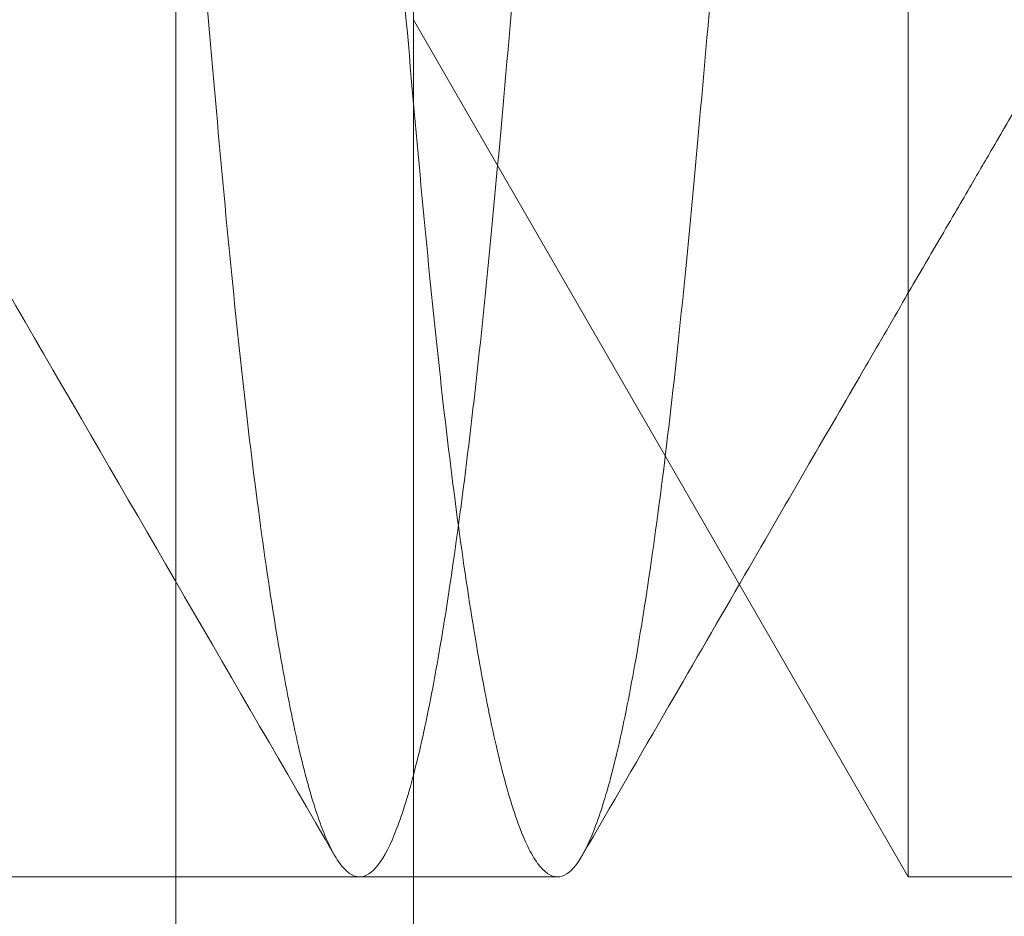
# Model space of a CAD drawing. Header units: inches. Extents: x 1 to 109, y 1 to 85.
# Tile 537 of 656: x 88.5041 to 88.5203, y 24.3544 to 24.3691. Entities that reach past the tile are written whole.
import ezdxf

# ---------------------------------------------------------------- set-up
doc = ezdxf.new("R2010")
doc.units = ezdxf.units.IN
doc.header["$MEASUREMENT"] = 0

msp = doc.modelspace()

# ---------------------------------------------------------------- linework, layer by layer
at = {"color": 7, "linetype": 'Continuous', "lineweight": 15, "ltscale": 5}
for p, q in [((88.506709, 24.301166), (88.506709, 24.567211)), ((88.506709, 24.338696), (88.506709, 24.529681)), ((88.510616, 24.529681), (88.510616, 24.338696)), ((88.510616, 24.355024), (88.510616, 24.513352)), ((88.518754, 24.355024), (88.518754, 24.513352)), ((88.510616, 24.277938), (88.510616, 24.434188)), ((88.510616, 24.369117), (88.518754, 24.355022)), ((88.494287, 24.355022), (88.510616, 24.355022)), ((88.509728, 24.355022), (88.512983, 24.355022)), ((88.518754, 24.355022), (88.525264, 24.355022))]:
    msp.add_line(p, q, dxfattribs=at)
for points, knots in [([(88.516238, 24.434188), (88.516149, 24.432324), (88.515968, 24.428566), (88.515683, 24.422914), (88.515385, 24.417243), (88.515077, 24.411598), (88.514761, 24.406028), (88.514446, 24.400685), (88.514133, 24.395605), (88.513826, 24.390815), (88.513521, 24.386251), (88.51322, 24.381944), (88.51292, 24.377841), (88.512622, 24.373986), (88.51233, 24.370422), (88.51205, 24.367233), (88.511785, 24.364399), (88.511507, 24.361904), (88.511222, 24.359791), (88.510932, 24.358063), (88.510639, 24.356719), (88.510339, 24.355744), (88.510034, 24.355154), (88.509722, 24.354952), (88.509403, 24.35517), (88.50908, 24.355834), (88.508763, 24.356928), (88.508454, 24.358434), (88.508155, 24.360329), (88.507873, 24.36254), (88.50761, 24.365023), (88.507359, 24.367759), (88.507093, 24.370814), (88.506817, 24.374205), (88.506524, 24.377997), (88.506217, 24.382193), (88.505897, 24.386787), (88.505573, 24.391666), (88.505248, 24.396792), (88.504924, 24.402122), (88.504609, 24.407505), (88.504307, 24.412887), (88.504018, 24.418218), (88.50374, 24.423566), (88.503472, 24.428891), (88.503302, 24.432432), (88.503217, 24.434188)], [0, 0, 0, 0, 0.022479, 0.045331, 0.068506, 0.091948, 0.115595, 0.139386, 0.161889, 0.184404, 0.206874, 0.229245, 0.25146, 0.274794, 0.297838, 0.320536, 0.342918, 0.365562, 0.38856, 0.410518, 0.432694, 0.455036, 0.47749, 0.5, 0.523873, 0.547679, 0.571351, 0.594825, 0.618042, 0.640943, 0.662202, 0.683327, 0.704778, 0.726531, 0.74854, 0.772107, 0.795844, 0.819687, 0.843568, 0.86742, 0.891176, 0.913429, 0.935486, 0.957297, 0.978816, 1, 1, 1, 1]), ([(88.519493, 24.434188), (88.519404, 24.432324), (88.519223, 24.428566), (88.518938, 24.422914), (88.518641, 24.417243), (88.518333, 24.411598), (88.518017, 24.406028), (88.517701, 24.400685), (88.517388, 24.395605), (88.517082, 24.390815), (88.516777, 24.386251), (88.516476, 24.381944), (88.516175, 24.377841), (88.515877, 24.373986), (88.515585, 24.370422), (88.515305, 24.367233), (88.51504, 24.364399), (88.514762, 24.361904), (88.514477, 24.359791), (88.514187, 24.358063), (88.513894, 24.356719), (88.513594, 24.355744), (88.51329, 24.355154), (88.512977, 24.354952), (88.512658, 24.35517), (88.512335, 24.355834), (88.512018, 24.356928), (88.511709, 24.358434), (88.51141, 24.360329), (88.511128, 24.36254), (88.510865, 24.365023), (88.510614, 24.367759), (88.510348, 24.370814), (88.510072, 24.374205), (88.509779, 24.377997), (88.509472, 24.382193), (88.509153, 24.386787), (88.508829, 24.391666), (88.508503, 24.396792), (88.508179, 24.402122), (88.507864, 24.407505), (88.507562, 24.412887), (88.507274, 24.418218), (88.506995, 24.423566), (88.506727, 24.428891), (88.506557, 24.432432), (88.506473, 24.434188)], [0, 0, 0, 0, 0.022479, 0.045331, 0.068506, 0.091948, 0.115595, 0.139386, 0.161889, 0.184404, 0.206874, 0.229245, 0.25146, 0.274794, 0.297838, 0.320536, 0.342918, 0.365562, 0.38856, 0.410518, 0.432694, 0.455036, 0.47749, 0.5, 0.523873, 0.547679, 0.571351, 0.594825, 0.618042, 0.640943, 0.662202, 0.683327, 0.704778, 0.726531, 0.74854, 0.772107, 0.795844, 0.819687, 0.843568, 0.86742, 0.891176, 0.913429, 0.935486, 0.957297, 0.978816, 1, 1, 1, 1]), ([(88.499445, 24.372379), (88.501091, 24.369547), (88.504385, 24.36388), (88.507674, 24.35821), (88.509319, 24.355374)], [0, 0, 0, 0, 0.499755, 1, 1, 1, 1]), ([(88.513392, 24.355374), (88.513867, 24.356193), (88.514754, 24.357723), (88.516, 24.359874), (88.517064, 24.36171), (88.517947, 24.363233), (88.518648, 24.364441), (88.51916, 24.365321), (88.519513, 24.365924), (88.519793, 24.366404), (88.520192, 24.367091), (88.520728, 24.368014), (88.521429, 24.36922), (88.522292, 24.370706), (88.522921, 24.371787), (88.523262, 24.372373)], [0, 0, 0, 0, 0.145202, 0.271168, 0.378183, 0.466548, 0.53664, 0.589078, 0.620489, 0.648095, 0.687544, 0.740629, 0.811361, 0.897787, 1, 1, 1, 1])]:
    msp.add_open_spline(points, degree=3, knots=knots, dxfattribs=at)

doc.saveas('drawing.dxf')
